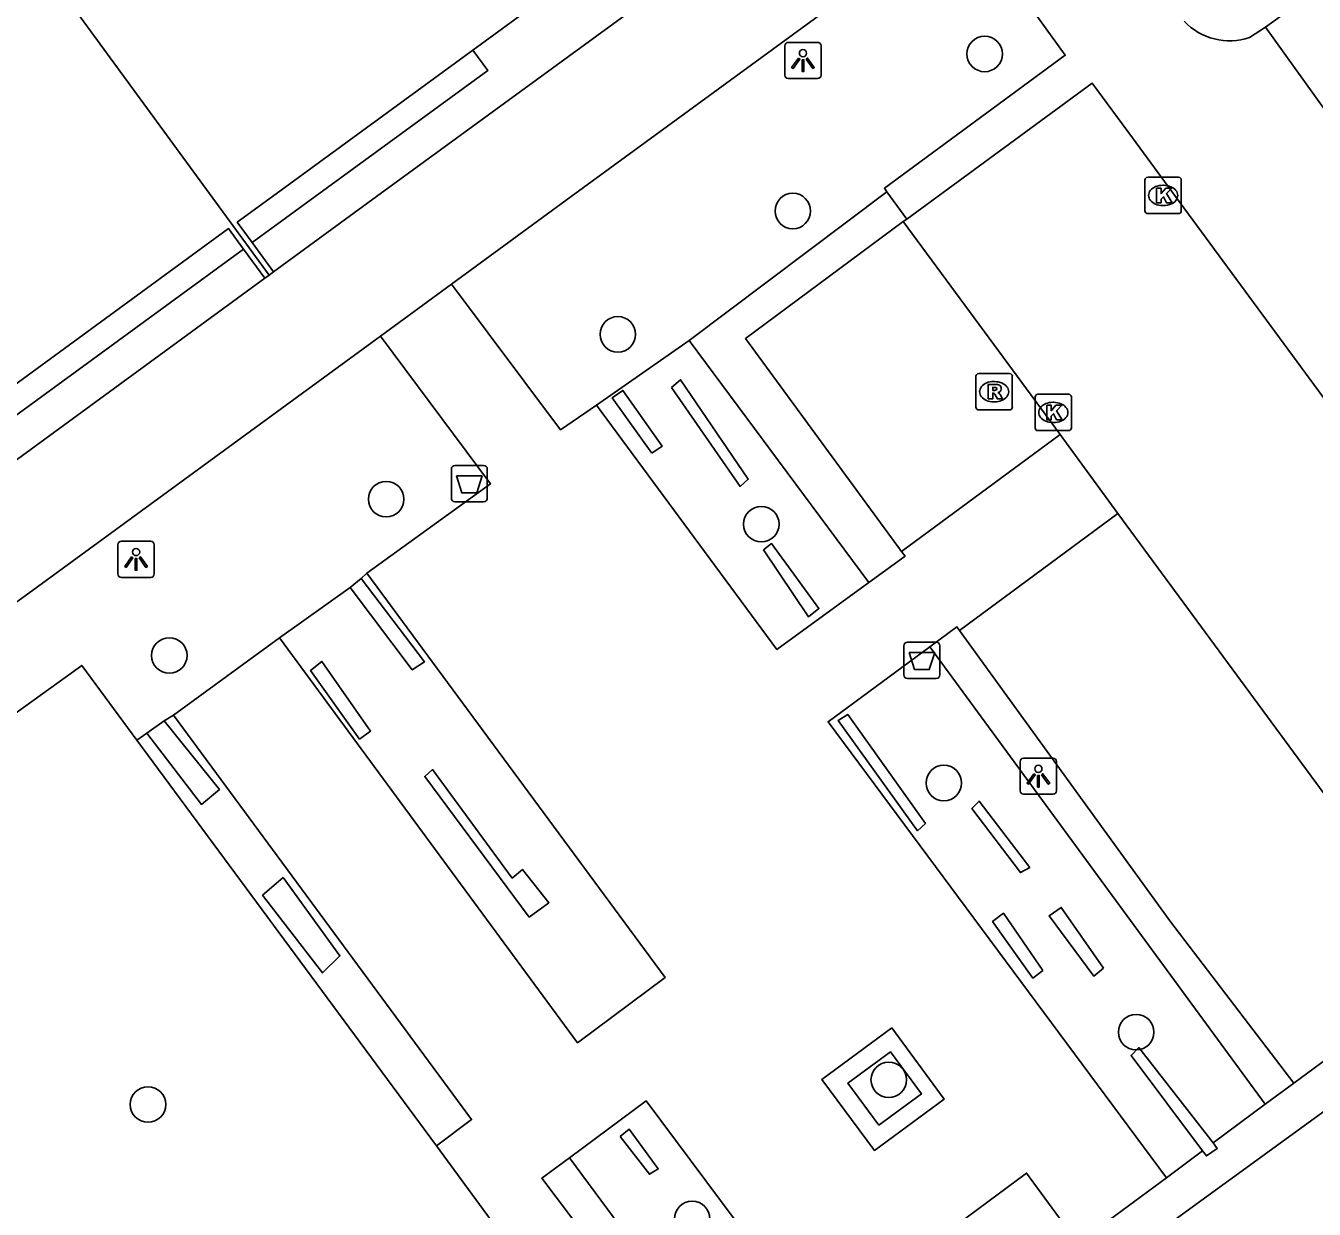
# Model space of a CAD drawing. Extents: x 159040 to 160094, y 381214 to 382518.
# Drawn here: x 159729.26 to 159764.72, y 382222.11 to 382254.7 of the extents above; entities that cross this region are included whole.
import ezdxf

# ---------------------------------------------------------------- set-up
doc = ezdxf.new("R2010")
doc.units = 0
for name, color, linetype in [('IMGEO_Afvalbak', 7, 'Continuous'), ('IMGEO_Boom', 7, 'Continuous'), ('IMGEO_Groenvoorziening', 7, 'Continuous'), ('IMGEO_Haag', 7, 'Continuous'), ('IMGEO_Kolk', 7, 'Continuous'), ('IMGEO_Lichtpunt', 7, 'Continuous'), ('IMGEO_Pand', 7, 'Continuous'), ('IMGEO_Parkeervlak_open', 7, 'Continuous'), ('IMGEO_Rijbaan_lokaal_open', 7, 'Continuous'), ('IMGEO_Rioolput', 7, 'Continuous'), ('IMGEO_Voetpad_gesloten', 7, 'Continuous'), ('IMGEO_Voetpad_open', 7, 'Continuous')]:
    doc.layers.add(name, color=color, linetype=linetype)

msp = doc.modelspace()

# ---------------------------------------------------------------- linework, layer by layer
at = {"layer": 'IMGEO_Afvalbak'}
for p, q in [((159740.97, 382241.695), (159740.97, 382242.495)), ((159740.97, 382242.495), (159740.97, 382241.695)), ((159741.07, 382242.595), (159741.86, 382242.595)), ((159741.86, 382242.595), (159741.07, 382242.595)), ((159741.96, 382242.495), (159741.96, 382241.695)), ((159741.96, 382241.695), (159741.96, 382242.495)), ((159741.86, 382241.595), (159741.07, 382241.595)), ((159741.07, 382241.595), (159741.86, 382241.595)), ((159753.529, 382237.728), (159754.319, 382237.728)), ((159754.319, 382237.728), (159753.529, 382237.728)), ((159753.429, 382236.828), (159753.429, 382237.628)), ((159753.429, 382237.628), (159753.429, 382236.828)), ((159754.419, 382237.628), (159754.419, 382236.828)), ((159754.419, 382236.828), (159754.419, 382237.628)), ((159754.319, 382236.728), (159753.529, 382236.728)), ((159753.529, 382236.728), (159754.319, 382236.728))]:
    msp.add_line(p, q, dxfattribs=at)
for points in [[(159741.113, 382242.309), (159741.817, 382242.309), (159741.668, 382241.839), (159741.262, 382241.839), (159741.113, 382242.309)], [(159753.572, 382237.442), (159754.276, 382237.442), (159754.127, 382236.972), (159753.721, 382236.972), (159753.572, 382237.442)]]:
    msp.add_lwpolyline(points, dxfattribs=at)
for centre, start, end in [((159741.07, 382242.495), 90, 180), ((159741.07, 382242.495), 90, 180), ((159741.86, 382242.495), 0, 90), ((159741.86, 382242.495), 360, 90), ((159741.07, 382241.695), 180, 270), ((159741.07, 382241.695), 180, 270), ((159741.86, 382241.695), 270, 0), ((159741.86, 382241.695), 270, 0), ((159753.529, 382237.628), 90, 180), ((159753.529, 382237.628), 90, 180), ((159754.319, 382237.628), 0, 90), ((159754.319, 382237.628), 360, 90), ((159753.529, 382236.828), 180, 270), ((159753.529, 382236.828), 180, 270), ((159754.319, 382236.828), 270, 0), ((159754.319, 382236.828), 270, 0)]:
    msp.add_arc(centre, 0.1, start, end, dxfattribs=at)
at = {"layer": 'IMGEO_Boom'}
for centre in [(159755.652, 382253.926), (159750.369, 382249.601), (159745.553, 382246.204), (159739.176, 382241.668), (159749.502, 382240.978), (159733.206, 382237.361), (159754.526, 382233.85), (159759.823, 382226.991), (159753.011, 382225.675), (159732.62, 382224.997), (159747.601, 382221.844)]:
    msp.add_circle(centre, 0.489, dxfattribs=at)
at = {"layer": 'IMGEO_Groenvoorziening'}
for points in [[(159741.563, 382254.034), (159741.975, 382253.471), (159737.225, 382250), (159735.489, 382248.731)], [(159735.248, 382248.553), (159728.844, 382243.873), (159728.432, 382244.436)], [(159744.966, 382244.253), (159747.519, 382246.039)], [(159738.646, 382239.63), (159738.485, 382239.48)], [(159738.186, 382239.238), (159736.239, 382237.85)], [(159732.315, 382235.03), (159730.797, 382237.088), (159716.949, 382227.116), (159715.498, 382229.023)], [(159733.322, 382235.718), (159733.064, 382235.558)], [(159732.586, 382235.219), (159732.315, 382235.03)], [(159732.315, 382235.03), (159740.558, 382223.859)]]:
    msp.add_lwpolyline(points, dxfattribs=at)
at = {"layer": 'IMGEO_Haag'}
for points in [[(159747.519, 382246.039), (159752.962, 382250.131)], [(159752.459, 382239.368), (159747.519, 382246.039)], [(159747.032, 382244.74), (159747.28, 382244.955), (159749.143, 382242.216), (159748.918, 382242.018), (159747.032, 382244.74)], [(159746.493, 382242.93), (159745.399, 382244.453), (159745.694, 382244.659), (159746.773, 382243.122), (159746.493, 382242.93)], [(159749.563, 382240.273), (159749.784, 382240.443), (159751.087, 382238.655), (159750.806, 382238.426), (159749.563, 382240.273)], [(159738.485, 382239.48), (159740.23, 382237.183), (159739.895, 382236.964), (159738.186, 382239.238)], [(159738.186, 382239.238), (159738.485, 382239.48)], [(159763.374, 382225.006), (159754.138, 382237.597)], [(159738.442, 382235.057), (159737.093, 382236.946), (159737.408, 382237.2), (159738.742, 382235.278), (159738.442, 382235.057)], [(159754.025, 382232.737), (159753.804, 382232.534), (159751.62, 382235.572), (159751.883, 382235.738), (159754.025, 382232.737)], [(159733.064, 382235.558), (159734.584, 382233.675), (159734.088, 382233.261), (159732.586, 382235.219)], [(159732.586, 382235.219), (159733.064, 382235.558)], [(159743.114, 382230.154), (159740.239, 382234.034), (159740.454, 382234.219), (159742.646, 382231.232), (159742.927, 382231.47), (159743.655, 382230.552), (159743.114, 382230.154)], [(159756.898, 382231.524), (159756.637, 382231.382), (159755.301, 382233.153), (159755.5, 382233.353), (159756.898, 382231.524)], [(159736.337, 382231.249), (159737.903, 382229.089), (159737.426, 382228.622), (159735.772, 382230.759), (159736.337, 382231.249)], [(159757.256, 382228.69), (159756.975, 382228.48), (159755.868, 382230.034), (159756.166, 382230.264), (159757.256, 382228.69)], [(159758.921, 382228.754), (159758.654, 382228.534), (159757.426, 382230.189), (159757.76, 382230.426), (159758.921, 382228.754)], [(159752.736, 382224.425), (159751.883, 382225.585), (159753.057, 382226.447), (159753.909, 382225.287), (159752.736, 382224.425)], [(159761.94, 382223.939), (159759.894, 382226.563), (159759.68, 382226.347), (159761.649, 382223.725)], [(159763.374, 382225.006), (159764.158, 382225.589)], [(159761.94, 382223.939), (159763.374, 382225.006)], [(159745.622, 382224.113), (159745.861, 382224.323), (159746.664, 382223.223), (159746.425, 382223.079), (159745.622, 382224.113)], [(159761.649, 382223.725), (159761.756, 382223.582), (159762.056, 382223.79), (159761.94, 382223.939)], [(159752.447, 382216.898), (159750.292, 382215.328), (159744.22, 382223.529)], [(159760.655, 382222.977), (159761.649, 382223.725)]]:
    msp.add_lwpolyline(points, dxfattribs=at)
at = {"layer": 'IMGEO_Kolk'}
for p, q in [((159760.139, 382250.53), (159760.991, 382250.53)), ((159760.064, 382249.604), (159760.064, 382250.456)), ((159760.552, 382250.31), (159760.577, 382250.31)), ((159761.065, 382250.456), (159761.065, 382249.604)), ((159760.991, 382249.53), (159760.139, 382249.53)), ((159760.575, 382249.75), (159760.55, 382249.75)), ((159757.04, 382243.628), (159757.04, 382244.48)), ((159757.115, 382244.554), (159757.967, 382244.554)), ((159758.041, 382244.48), (159758.041, 382243.628)), ((159757.528, 382244.334), (159757.553, 382244.334)), ((159757.551, 382243.774), (159757.526, 382243.774)), ((159757.967, 382243.554), (159757.115, 382243.554))]:
    msp.add_line(p, q, dxfattribs=at)
for points in [[(159760.139, 382250.53), (159760.991, 382250.53)], [(159760.064, 382249.604), (159760.064, 382250.456)], [(159760.385, 382250.23), (159760.508, 382250.23), (159760.508, 382250.079), (159760.638, 382250.23), (159760.802, 382250.23), (159760.656, 382250.079), (159760.809, 382249.83), (159760.657, 382249.83), (159760.572, 382249.994), (159760.508, 382249.927), (159760.508, 382249.83), (159760.385, 382249.83), (159760.385, 382250.23)], [(159761.065, 382250.456), (159761.065, 382249.604)], [(159760.991, 382249.53), (159760.139, 382249.53)], [(159757.04, 382243.628), (159757.04, 382244.48)], [(159757.115, 382244.554), (159757.967, 382244.554)], [(159758.041, 382244.48), (159758.041, 382243.628)], [(159757.361, 382244.254), (159757.484, 382244.254), (159757.484, 382244.103), (159757.614, 382244.254), (159757.778, 382244.254), (159757.632, 382244.103), (159757.785, 382243.854), (159757.633, 382243.854), (159757.548, 382244.018), (159757.484, 382243.951), (159757.484, 382243.854), (159757.361, 382243.854), (159757.361, 382244.254)], [(159757.967, 382243.554), (159757.115, 382243.554)]]:
    msp.add_lwpolyline(points, dxfattribs=at)
for centre, start, end in [((159760.141, 382250.454), 91.552, 178.448), ((159760.141, 382250.454), 91.552, 178.448), ((159760.989, 382250.454), 1.552, 88.448), ((159760.989, 382250.454), 1.552, 88.448), ((159760.141, 382249.606), 181.552, 268.448), ((159760.141, 382249.606), 181.552, 268.448), ((159760.989, 382249.606), 271.552, 358.448), ((159760.989, 382249.606), 271.552, 358.448), ((159757.117, 382244.478), 91.552, 178.448), ((159757.117, 382244.478), 91.552, 178.448), ((159757.965, 382244.478), 1.552, 88.448), ((159757.965, 382244.478), 1.552, 88.448), ((159757.117, 382243.63), 181.552, 268.448), ((159757.117, 382243.63), 181.552, 268.448), ((159757.965, 382243.63), 271.552, 358.448), ((159757.965, 382243.63), 271.552, 358.448)]:
    msp.add_arc(centre, 0.0765, start, end, dxfattribs=at)
for centre, major_axis, ratio, start_param, end_param in [((159760.551, 382250.03), (-0.387, 0.002), 0.722429, 4.712389, 7.853982), ((159760.576, 382250.03), (-0.39, 0.002), 0.717154, 1.570796, 4.712389), ((159757.527, 382244.054), (-0.387, 0.002), 0.722429, 4.712389, 7.853982), ((159757.552, 382244.054), (-0.39, 0.002), 0.717154, 1.570796, 4.712389)]:
    msp.add_ellipse(centre, major_axis=major_axis, ratio=ratio, start_param=start_param, end_param=end_param, dxfattribs=at)
at = {"layer": 'IMGEO_Lichtpunt'}
for p, q in [((159750.151, 382254.15), (159750.151, 382253.343)), ((159750.151, 382254.15), (159750.151, 382253.343)), ((159751.053, 382254.245), (159750.245, 382254.245)), ((159751.053, 382254.245), (159750.245, 382254.245)), ((159751.147, 382253.343), (159751.147, 382254.15)), ((159751.147, 382253.343), (159751.147, 382254.15)), ((159750.245, 382253.249), (159751.053, 382253.249)), ((159750.245, 382253.249), (159751.053, 382253.249)), ((159731.792, 382240.413), (159731.792, 382239.606)), ((159731.792, 382240.413), (159731.792, 382239.606)), ((159732.694, 382240.508), (159731.886, 382240.508)), ((159732.694, 382240.508), (159731.886, 382240.508)), ((159732.788, 382239.606), (159732.788, 382240.413)), ((159732.788, 382239.606), (159732.788, 382240.413)), ((159731.886, 382239.512), (159732.694, 382239.512)), ((159731.886, 382239.512), (159732.694, 382239.512)), ((159757.533, 382234.537), (159756.725, 382234.537)), ((159757.533, 382234.537), (159756.725, 382234.537)), ((159756.631, 382234.442), (159756.631, 382233.635)), ((159756.631, 382234.442), (159756.631, 382233.635)), ((159757.627, 382233.635), (159757.627, 382234.442)), ((159757.627, 382233.635), (159757.627, 382234.442)), ((159756.725, 382233.541), (159757.533, 382233.541)), ((159756.725, 382233.541), (159757.533, 382233.541))]:
    msp.add_line(p, q, dxfattribs=at)
for points in [[(159750.525, 382253.814), (159750.564, 382253.786), (159750.376, 382253.524), (159750.338, 382253.551), (159750.525, 382253.814)], [(159750.627, 382253.766), (159750.674, 382253.766), (159750.674, 382253.444), (159750.627, 382253.444), (159750.627, 382253.766)], [(159750.737, 382253.786), (159750.775, 382253.813), (159750.962, 382253.551), (159750.923, 382253.523), (159750.737, 382253.786)], [(159732.166, 382240.077), (159732.205, 382240.049), (159732.017, 382239.787), (159731.979, 382239.814), (159732.166, 382240.077)], [(159732.268, 382240.029), (159732.315, 382240.029), (159732.315, 382239.707), (159732.268, 382239.707), (159732.268, 382240.029)], [(159732.378, 382240.049), (159732.416, 382240.076), (159732.603, 382239.814), (159732.564, 382239.786), (159732.378, 382240.049)], [(159757.005, 382234.106), (159757.044, 382234.078), (159756.856, 382233.816), (159756.818, 382233.843), (159757.005, 382234.106)], [(159757.107, 382234.058), (159757.154, 382234.058), (159757.154, 382233.736), (159757.107, 382233.736), (159757.107, 382234.058)], [(159757.217, 382234.078), (159757.255, 382234.105), (159757.442, 382233.843), (159757.403, 382233.815), (159757.217, 382234.078)]]:
    msp.add_lwpolyline(points, dxfattribs=at)
for centre in [(159750.65, 382253.948), (159732.291, 382240.211), (159757.13, 382234.24)]:
    msp.add_circle(centre, 0.0994, dxfattribs=at)
for centre, start, end in [((159750.245, 382254.15), 90, 180), ((159750.245, 382254.15), 90, 180), ((159751.053, 382254.15), 0, 90), ((159751.053, 382254.15), 0, 90), ((159750.245, 382253.343), 180, 270), ((159750.245, 382253.343), 180, 270), ((159751.053, 382253.343), 270, 0), ((159751.053, 382253.343), 270, 360), ((159731.886, 382240.413), 90, 180), ((159731.886, 382240.413), 90, 180), ((159732.694, 382240.413), 0, 90), ((159732.694, 382240.413), 0, 90), ((159731.886, 382239.606), 180, 270), ((159731.886, 382239.606), 180, 270), ((159732.694, 382239.606), 270, 0), ((159732.694, 382239.606), 270, 360), ((159756.725, 382234.442), 90, 180), ((159756.725, 382234.442), 90, 180), ((159757.533, 382234.442), 0, 90), ((159757.533, 382234.442), 0, 90), ((159756.725, 382233.635), 180, 270), ((159756.725, 382233.635), 180, 270), ((159757.533, 382233.635), 270, 0), ((159757.533, 382233.635), 270, 360)]:
    msp.add_arc(centre, 0.0946, start, end, dxfattribs=at)
at = {"layer": 'IMGEO_Pand'}
for points in [[(159788.116, 382239.855), (159780.775, 382250), (159772.601, 382261.297), (159764.707, 382255.623), (159763.378, 382254.668)], [(159729.405, 382256.798), (159735.956, 382247.837)], [(159741.563, 382254.034), (159743.295, 382255.3)], [(159763.378, 382254.668), (159765.274, 382252.031), (159766.734, 382250), (159776.958, 382235.776), (159778.825, 382233.178)], [(159735.489, 382248.731), (159735.078, 382249.294), (159736.044, 382250), (159741.563, 382254.034)], [(159728.432, 382244.436), (159734.836, 382249.117), (159735.248, 382248.553)], [(159736.077, 382247.926), (159735.489, 382248.731)], [(159735.248, 382248.553), (159735.835, 382247.749)], [(159735.956, 382247.837), (159735.835, 382247.749)], [(159735.956, 382247.837), (159736.077, 382247.926)]]:
    msp.add_lwpolyline(points, dxfattribs=at)
at = {"layer": 'IMGEO_Parkeervlak_open'}
for points in [[(159753.366, 382240.23), (159749.072, 382246.087), (159753.412, 382249.309)], [(159764.158, 382225.589), (159760.78, 382230.019), (159754.962, 382238.052)], [(159768.507, 382228.784), (159764.158, 382225.589)], [(159762.398, 382216.234), (159759.216, 382220.608), (159767.006, 382226.277), (159770.15, 382221.944)]]:
    msp.add_lwpolyline(points, dxfattribs=at)
at = {"layer": 'IMGEO_Rijbaan_lokaal_open'}
for points in [[(159775.266, 382230.464), (159770.738, 382236.626), (159764.124, 382245.625), (159760.908, 382250), (159759.724, 382251.612), (159758.608, 382253.122), (159753.506, 382249.378)], [(159753.412, 382249.309), (159753.506, 382249.378)], [(159753.412, 382249.309), (159757.727, 382243.446)], [(159759.316, 382241.269), (159757.727, 382243.446)], [(159759.316, 382241.269), (159768.507, 382228.784)]]:
    msp.add_lwpolyline(points, dxfattribs=at)
at = {"layer": 'IMGEO_Rioolput'}
for p, q in [((159755.412, 382244.199), (159755.412, 382245.051)), ((159755.487, 382245.125), (159756.339, 382245.125)), ((159755.9, 382244.905), (159755.925, 382244.905)), ((159756.413, 382245.051), (159756.413, 382244.199)), ((159756.339, 382244.125), (159755.487, 382244.125)), ((159755.923, 382244.345), (159755.898, 382244.345))]:
    msp.add_line(p, q, dxfattribs=at)
for points in [[(159755.412, 382244.199), (159755.412, 382245.051)], [(159755.487, 382245.125), (159756.339, 382245.125)], [(159756.001, 382244.823), (159755.749, 382244.825), (159755.749, 382244.425)], [(159756.413, 382245.051), (159756.413, 382244.199)], [(159755.749, 382244.425), (159755.873, 382244.425), (159755.873, 382244.587), (159755.884, 382244.587)], [(159755.927, 382244.744), (159755.873, 382244.744), (159755.873, 382244.663)], [(159755.873, 382244.663), (159755.925, 382244.663)], [(159755.931, 382244.558), (159756.002, 382244.425), (159756.142, 382244.425), (159756.077, 382244.551)], [(159756.339, 382244.125), (159755.487, 382244.125)]]:
    msp.add_lwpolyline(points, dxfattribs=at)
for centre, radius, start, end in [((159755.489, 382245.049), 0.0765, 91.552, 178.448), ((159755.489, 382245.049), 0.0765, 91.552, 178.448), ((159756, 382244.713), 0.109, 350.3612, 89.416), ((159756.337, 382245.049), 0.0765, 1.552, 88.448), ((159756.337, 382245.049), 0.0765, 1.552, 88.448), ((159755.883, 382244.534), 0.0533, 26.0293, 88.6989), ((159755.909, 382244.852), 0.19, 274.7715, 282.9687), ((159755.933, 382244.648), 0.0964, 77.0061, 93.1865), ((159755.947, 382244.705), 0.0378, 276.6634, 79.6772), ((159755.998, 382244.713), 0.112, 277.5842, 350.9817), ((159755.982, 382244.498), 0.108, 29.5134, 73.7905), ((159755.489, 382244.201), 0.0765, 181.552, 268.448), ((159755.489, 382244.201), 0.0765, 181.552, 268.448), ((159756.337, 382244.201), 0.0765, 271.552, 358.448), ((159756.337, 382244.201), 0.0765, 271.552, 358.448)]:
    msp.add_arc(centre, radius, start, end, dxfattribs=at)
for centre, major_axis, ratio, start_param, end_param in [((159755.899, 382244.625), (-0.387, 0.002), 0.722429, 4.712389, 7.853982), ((159755.924, 382244.625), (-0.39, 0.002), 0.717154, 1.570796, 4.712389)]:
    msp.add_ellipse(centre, major_axis=major_axis, ratio=ratio, start_param=start_param, end_param=end_param, dxfattribs=at)
at = {"layer": 'IMGEO_Voetpad_gesloten'}
for points in [[(159750.698, 382258.613), (159738.914, 382250), (159736.077, 382247.926)], [(159755.011, 382257.854), (159744.272, 382250), (159740.977, 382247.59)], [(159735.835, 382247.749), (159721.214, 382237.062)], [(159740.977, 382247.59), (159739.017, 382246.157)], [(159739.017, 382246.157), (159729.337, 382239.077), (159726.933, 382237.34), (159718.002, 382230.844), (159715.498, 382229.023)]]:
    msp.add_lwpolyline(points, dxfattribs=at)
at = {"layer": 'IMGEO_Voetpad_open'}
for points in [[(159752.962, 382250.131), (159752.893, 382250.227), (159757.869, 382253.891), (159755.011, 382257.854)], [(159762.946, 382254.38), (159763.378, 382254.668)], [(159753.506, 382249.378), (159752.962, 382250.131)], [(159740.977, 382247.59), (159743.973, 382243.576), (159744.966, 382244.253)], [(159738.646, 382239.63), (159742.05, 382242.093), (159739.017, 382246.157)], [(159744.966, 382244.253), (159749.932, 382237.526), (159752.459, 382239.368)], [(159757.727, 382243.446), (159753.366, 382240.23)], [(159754.962, 382238.052), (159759.316, 382241.269)], [(159752.459, 382239.368), (159753.462, 382240.099), (159753.366, 382240.23)], [(159736.239, 382237.85), (159744.447, 382226.697), (159746.858, 382228.497), (159738.646, 382239.63)], [(159754.962, 382238.052), (159754.889, 382238.15), (159754.138, 382237.597)], [(159733.322, 382235.718), (159736.239, 382237.85)], [(159754.138, 382237.597), (159751.341, 382235.539), (159760.655, 382222.977)], [(159740.558, 382223.859), (159741.529, 382224.582), (159733.322, 382235.718)], [(159753.095, 382227.107), (159754.539, 382225.148), (159752.616, 382223.731), (159751.172, 382225.69), (159753.095, 382227.107)], [(159752.447, 382216.898), (159746.334, 382225.096), (159744.22, 382223.529)], [(159748.017, 382213.689), (159740.558, 382223.859)], [(159744.22, 382223.529), (159743.458, 382222.965), (159750.2, 382214.034)], [(159758.216, 382221.177), (159756.804, 382223.107), (159754.392, 382221.313), (159755.79, 382219.375)], [(159760.655, 382222.977), (159758.216, 382221.177)]]:
    msp.add_lwpolyline(points, dxfattribs=at)
msp.add_arc((159762.394, 382256.021), 1.731, 223.6403, 288.6011, dxfattribs=at)

doc.saveas('drawing.dxf')
